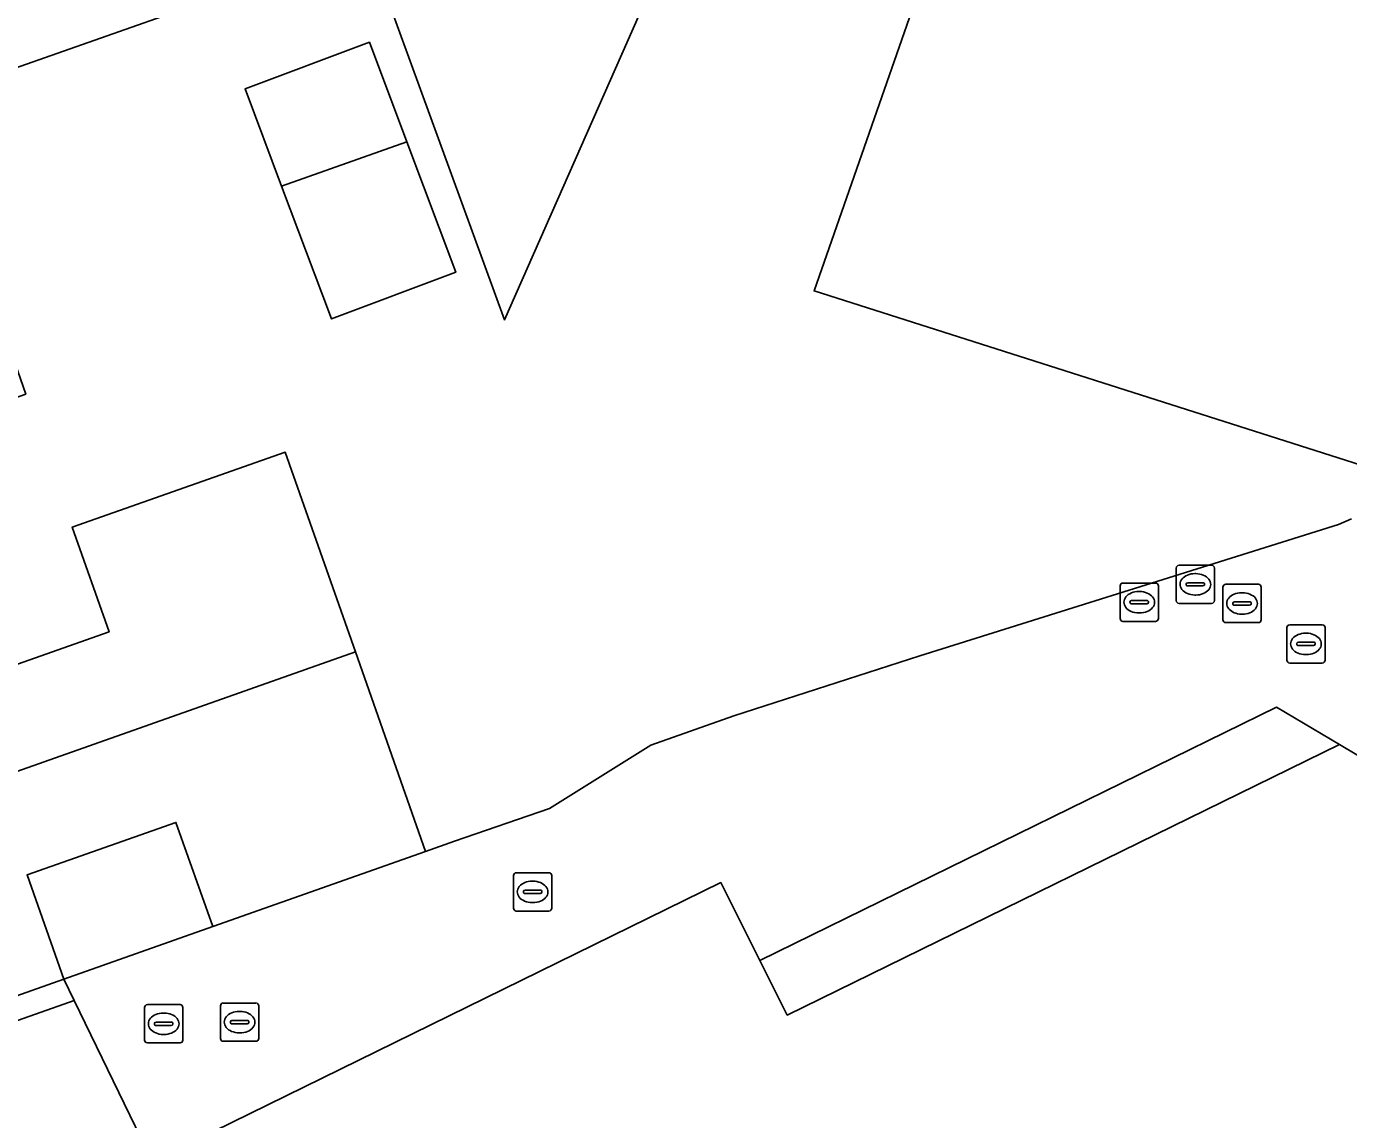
# Model space of a CAD drawing. Extents: x 162172 to 163187, y 382874 to 383685.
# Drawn here: x 162950.68 to 162985.24, y 383605.1 to 383633.67 of the extents above; entities that cross this region are included whole.
import ezdxf

# ---------------------------------------------------------------- set-up
doc = ezdxf.new("R2010")
doc.units = 0
for name, color, linetype in [('IMGEO_Erf', 7, 'Continuous'), ('IMGEO_Kolk', 7, 'Continuous'), ('IMGEO_Muur', 7, 'Continuous'), ('IMGEO_Pand', 7, 'Continuous'), ('IMGEO_Pand_overbouw', 7, 'Continuous'), ('IMGEO_Rioolput', 7, 'Continuous'), ('IMGEO_Voetgangersgebied_open', 7, 'Continuous')]:
    doc.layers.add(name, color=color, linetype=linetype)

msp = doc.modelspace()

# ---------------------------------------------------------------- linework, layer by layer
at = {"layer": 'IMGEO_Erf'}
for points in [[(162968.394, 383637.808), (162963.179, 383625.997), (162959.602, 383635.825)], [(162959.416, 383635.76), (162944.523, 383630.524), (162945.497, 383627.753), (162948.942, 383628.964), (162949.804, 383626.512), (162950.665, 383624.061), (162947.218, 383622.85), (162948.31, 383619.744), (162949.401, 383616.639), (162952.841, 383617.849), (162951.88, 383620.584), (162957.448, 383622.541), (162959.282, 383617.323), (162961.115, 383612.107), (162961.873, 383612.374), (162964.355, 383613.233), (162967.006, 383614.882), (162969.172, 383615.655), (162974.036, 383617.22), (162984.986, 383620.655), (162985.325, 383620.803)], [(162985.77, 383622.145), (162971.272, 383626.756), (162974.217, 383635.206)]]:
    msp.add_lwpolyline(points, dxfattribs=at)
for points in [[(162958.653, 383626.024), (162957.351, 383629.496), (162956.398, 383632.037), (162959.649, 383633.256), (162960.626, 383630.652), (162961.904, 383627.243)], [(162954.592, 383612.867), (162950.7, 383611.499), (162951.658, 383608.771), (162955.551, 383610.144)]]:
    msp.add_lwpolyline(points, close=True, dxfattribs=at)
at = {"layer": 'IMGEO_Kolk'}
for p, q in [((162983.706, 383618.032), (162984.558, 383618.032)), ((162983.631, 383617.106), (162983.631, 383617.958)), ((162984.119, 383617.812), (162984.144, 383617.812)), ((162984.632, 383617.958), (162984.632, 383617.106)), ((162983.89, 383617.526), (162983.89, 383617.538)), ((162984.328, 383617.489), (162983.93, 383617.489)), ((162983.933, 383617.575), (162984.331, 383617.575)), ((162984.374, 383617.538), (162984.374, 383617.526)), ((162984.558, 383617.032), (162983.706, 383617.032)), ((162984.142, 383617.252), (162984.117, 383617.252)), ((162963.414, 383610.626), (162963.414, 383611.478)), ((162963.489, 383611.552), (162964.341, 383611.552)), ((162964.415, 383611.478), (162964.415, 383610.626)), ((162963.716, 383611.095), (162964.114, 383611.095)), ((162963.902, 383611.332), (162963.927, 383611.332)), ((162963.673, 383611.046), (162963.673, 383611.058)), ((162964.111, 383611.009), (162963.713, 383611.009)), ((162963.925, 383610.772), (162963.9, 383610.772)), ((162964.157, 383611.058), (162964.157, 383611.046)), ((162964.341, 383610.552), (162963.489, 383610.552))]:
    msp.add_line(p, q, dxfattribs=at)
for points in [[(162983.706, 383618.032), (162984.558, 383618.032)], [(162983.631, 383617.106), (162983.631, 383617.958)], [(162984.632, 383617.958), (162984.632, 383617.106)], [(162984.558, 383617.032), (162983.706, 383617.032)], [(162963.414, 383610.626), (162963.414, 383611.478)], [(162963.489, 383611.552), (162964.341, 383611.552)], [(162964.415, 383611.478), (162964.415, 383610.626)], [(162964.341, 383610.552), (162963.489, 383610.552)]]:
    msp.add_lwpolyline(points, dxfattribs=at)
for centre, radius, start, end in [((162983.708, 383617.956), 0.0765, 91.552, 178.448), ((162983.708, 383617.956), 0.0765, 91.552, 178.448), ((162984.556, 383617.956), 0.0765, 1.552, 88.448), ((162984.556, 383617.956), 0.0765, 1.552, 88.448), ((162983.93, 383617.535), 0.0403, 85.8775, 175.7526), ((162983.927, 383617.525), 0.0366, 178.938, 274.7102), ((162984.331, 383617.532), 0.043, 264.8664, 352.4533), ((162984.335, 383617.537), 0.0386, 1.7309, 96.639), ((162983.708, 383617.108), 0.0765, 181.552, 268.448), ((162983.708, 383617.108), 0.0765, 181.552, 268.448), ((162984.556, 383617.108), 0.0765, 271.552, 358.448), ((162984.556, 383617.108), 0.0765, 271.552, 358.448), ((162963.491, 383611.476), 0.0765, 91.552, 178.448), ((162963.491, 383611.476), 0.0765, 91.552, 178.448), ((162964.339, 383611.476), 0.0765, 1.552, 88.448), ((162964.339, 383611.476), 0.0765, 1.552, 88.448), ((162963.713, 383611.055), 0.0403, 85.8775, 175.7526), ((162964.118, 383611.057), 0.0386, 1.7309, 96.639), ((162963.71, 383611.045), 0.0366, 178.938, 274.7102), ((162964.114, 383611.052), 0.043, 264.8664, 352.4533), ((162963.491, 383610.628), 0.0765, 181.552, 268.448), ((162963.491, 383610.628), 0.0765, 181.552, 268.448), ((162964.339, 383610.628), 0.0765, 271.552, 358.448), ((162964.339, 383610.628), 0.0765, 271.552, 358.448)]:
    msp.add_arc(centre, radius, start, end, dxfattribs=at)
for centre, major_axis, ratio, start_param, end_param in [((162984.118, 383617.532), (-0.387, 0.002), 0.722429, 4.712389, 7.853982), ((162984.143, 383617.532), (-0.39, 0.002), 0.717154, 1.570796, 4.712389), ((162963.901, 383611.052), (-0.387, 0.002), 0.722429, 4.712389, 7.853982), ((162963.926, 383611.052), (-0.39, 0.002), 0.717154, 1.570796, 4.712389)]:
    msp.add_ellipse(centre, major_axis=major_axis, ratio=ratio, start_param=start_param, end_param=end_param, dxfattribs=at)
at = {"layer": 'IMGEO_Muur'}
msp.add_lwpolyline([(162955.551, 383610.144), (162961.115, 383612.107)], dxfattribs=at)
at = {"layer": 'IMGEO_Pand'}
for points in [[(162959.416, 383635.76), (162959.602, 383635.825), (162963.179, 383625.997), (162968.394, 383637.808), (162966.867, 383638.49), (162959.68, 383641.701), (162962.427, 383650.977), (162963.557, 383654.804), (162965.038, 383659.801), (162966.458, 383664.594), (162960.791, 383666.273), (162959.371, 383661.48), (162957.89, 383656.483), (162957.404, 383654.844), (162956.205, 383655.199), (162952.832, 383644.862), (162952.462, 383643.729), (162956.583, 383642.656)], [(162974.217, 383635.206), (162971.272, 383626.756), (162985.77, 383622.145), (162989.875, 383634.515), (162993.706, 383646.905), (162996.597, 383655.745), (162982.489, 383659.91), (162981.069, 383655.116), (162979.73, 383650.597), (162979.404, 383650.694)], [(162944.523, 383630.524), (162959.416, 383635.76), (162956.583, 383642.656), (162952.462, 383643.729), (162952.832, 383644.862), (162951.348, 383645.505), (162943.883, 383643.277), (162937.863, 383641.479), (162931.617, 383639.614), (162935.873, 383627.471)], [(162960.626, 383630.652), (162959.649, 383633.256), (162956.398, 383632.037), (162957.351, 383629.496)], [(162960.626, 383630.652), (162957.351, 383629.496), (162958.653, 383626.024), (162961.904, 383627.243)], [(162957.448, 383622.541), (162951.88, 383620.584), (162952.841, 383617.849), (162949.401, 383616.639), (162948.31, 383619.744), (162939.712, 383616.703), (162941.69, 383611.111), (162959.282, 383617.323)], [(162950.7, 383611.499), (162954.592, 383612.867), (162955.551, 383610.144), (162961.115, 383612.107), (162959.282, 383617.323), (162941.69, 383611.111), (162943.533, 383605.9), (162951.658, 383608.771)], [(162951.929, 383608.214), (162951.658, 383608.771), (162943.533, 383605.9), (162943.574, 383605.784), (162943.546, 383605.747), (162943.776, 383605.125), (162944.091, 383605.225), (162944.028, 383605.425)]]:
    msp.add_lwpolyline(points, close=True, dxfattribs=at)
msp.add_lwpolyline([(162989.761, 383612.076), (162985.005, 383614.906), (162970.57, 383607.834), (162969.854, 383609.262), (162968.832, 383611.295), (162945.617, 383599.915)], dxfattribs=at)
at = {"layer": 'IMGEO_Pand_overbouw'}
for points in [[(162985.005, 383614.906), (162983.362, 383615.877), (162969.854, 383609.262), (162970.57, 383607.834)], [(162951.929, 383608.214), (162944.028, 383605.425), (162944.091, 383605.225), (162943.776, 383605.125), (162943.934, 383604.661), (162945.618, 383599.913), (162953.973, 383604.011)]]:
    msp.add_lwpolyline(points, close=True, dxfattribs=at)
at = {"layer": 'IMGEO_Rioolput'}
for p, q in [((162980.739, 383618.663), (162980.739, 383619.515)), ((162980.814, 383619.589), (162981.666, 383619.589)), ((162981.227, 383619.369), (162981.252, 383619.369)), ((162981.74, 383619.515), (162981.74, 383618.663)), ((162979.272, 383618.195), (162979.272, 383619.047)), ((162979.347, 383619.121), (162980.199, 383619.121)), ((162980.273, 383619.047), (162980.273, 383618.195)), ((162980.998, 383619.083), (162980.998, 383619.095)), ((162981.436, 383619.046), (162981.038, 383619.046)), ((162981.041, 383619.132), (162981.439, 383619.132)), ((162981.482, 383619.095), (162981.482, 383619.083)), ((162981.96, 383618.163), (162981.96, 383619.015)), ((162982.035, 383619.089), (162982.887, 383619.089)), ((162982.961, 383619.015), (162982.961, 383618.163)), ((162979.574, 383618.664), (162979.972, 383618.664)), ((162979.76, 383618.901), (162979.785, 383618.901)), ((162981.25, 383618.809), (162981.225, 383618.809)), ((162982.448, 383618.869), (162982.473, 383618.869)), ((162979.531, 383618.615), (162979.531, 383618.627)), ((162979.969, 383618.578), (162979.571, 383618.578)), ((162979.783, 383618.341), (162979.758, 383618.341)), ((162980.015, 383618.627), (162980.015, 383618.615)), ((162981.666, 383618.589), (162980.814, 383618.589)), ((162982.219, 383618.583), (162982.219, 383618.595)), ((162982.657, 383618.546), (162982.259, 383618.546)), ((162982.262, 383618.632), (162982.66, 383618.632)), ((162982.703, 383618.595), (162982.703, 383618.583)), ((162980.199, 383618.121), (162979.347, 383618.121)), ((162982.887, 383618.089), (162982.035, 383618.089)), ((162982.471, 383618.309), (162982.446, 383618.309)), ((162953.77, 383607.18), (162953.77, 383608.032)), ((162953.845, 383608.106), (162954.697, 383608.106)), ((162954.771, 383608.032), (162954.771, 383607.18)), ((162955.754, 383607.222), (162955.754, 383608.074)), ((162955.829, 383608.148), (162956.681, 383608.148)), ((162956.755, 383608.074), (162956.755, 383607.222)), ((162954.029, 383607.6), (162954.029, 383607.612)), ((162954.072, 383607.649), (162954.47, 383607.649)), ((162954.258, 383607.886), (162954.283, 383607.886)), ((162954.513, 383607.612), (162954.513, 383607.6)), ((162956.013, 383607.642), (162956.013, 383607.654)), ((162956.451, 383607.605), (162956.053, 383607.605)), ((162956.056, 383607.691), (162956.454, 383607.691)), ((162956.242, 383607.928), (162956.267, 383607.928)), ((162956.497, 383607.654), (162956.497, 383607.642)), ((162954.467, 383607.563), (162954.069, 383607.563)), ((162954.281, 383607.326), (162954.256, 383607.326)), ((162956.265, 383607.368), (162956.24, 383607.368)), ((162954.697, 383607.106), (162953.845, 383607.106)), ((162956.681, 383607.148), (162955.829, 383607.148))]:
    msp.add_line(p, q, dxfattribs=at)
for points in [[(162980.739, 383618.663), (162980.739, 383619.515)], [(162980.814, 383619.589), (162981.666, 383619.589)], [(162981.74, 383619.515), (162981.74, 383618.663)], [(162979.272, 383618.195), (162979.272, 383619.047)], [(162979.347, 383619.121), (162980.199, 383619.121)], [(162980.273, 383619.047), (162980.273, 383618.195)], [(162981.96, 383618.163), (162981.96, 383619.015)], [(162982.035, 383619.089), (162982.887, 383619.089)], [(162982.961, 383619.015), (162982.961, 383618.163)], [(162981.666, 383618.589), (162980.814, 383618.589)], [(162980.199, 383618.121), (162979.347, 383618.121)], [(162982.887, 383618.089), (162982.035, 383618.089)], [(162953.77, 383607.18), (162953.77, 383608.032)], [(162953.845, 383608.106), (162954.697, 383608.106)], [(162954.771, 383608.032), (162954.771, 383607.18)], [(162955.754, 383607.222), (162955.754, 383608.074)], [(162955.829, 383608.148), (162956.681, 383608.148)], [(162956.755, 383608.074), (162956.755, 383607.222)], [(162954.697, 383607.106), (162953.845, 383607.106)], [(162956.681, 383607.148), (162955.829, 383607.148)]]:
    msp.add_lwpolyline(points, dxfattribs=at)
for centre, radius, start, end in [((162980.816, 383619.513), 0.0765, 91.552, 178.448), ((162980.816, 383619.513), 0.0765, 91.552, 178.448), ((162981.664, 383619.513), 0.0765, 1.552, 88.448), ((162981.664, 383619.513), 0.0765, 1.552, 88.448), ((162979.349, 383619.045), 0.0765, 91.552, 178.448), ((162979.349, 383619.045), 0.0765, 91.552, 178.448), ((162980.197, 383619.045), 0.0765, 1.552, 88.448), ((162980.197, 383619.045), 0.0765, 1.552, 88.448), ((162981.038, 383619.092), 0.0403, 85.8775, 175.7526), ((162981.035, 383619.082), 0.0366, 178.938, 274.7102), ((162981.439, 383619.089), 0.043, 264.8664, 352.4533), ((162981.443, 383619.094), 0.0386, 1.7309, 96.639), ((162982.037, 383619.013), 0.0765, 91.552, 178.448), ((162982.037, 383619.013), 0.0765, 91.552, 178.448), ((162982.885, 383619.013), 0.0765, 1.552, 88.448), ((162982.885, 383619.013), 0.0765, 1.552, 88.448), ((162979.571, 383618.624), 0.0403, 85.8775, 175.7526), ((162979.976, 383618.626), 0.0386, 1.7309, 96.639), ((162979.568, 383618.614), 0.0366, 178.938, 274.7102), ((162979.972, 383618.621), 0.043, 264.8664, 352.4533), ((162980.816, 383618.665), 0.0765, 181.552, 268.448), ((162980.816, 383618.665), 0.0765, 181.552, 268.448), ((162981.664, 383618.665), 0.0765, 271.552, 358.448), ((162981.664, 383618.665), 0.0765, 271.552, 358.448), ((162982.259, 383618.592), 0.0403, 85.8775, 175.7526), ((162982.256, 383618.582), 0.0366, 178.938, 274.7102), ((162982.66, 383618.589), 0.043, 264.8664, 352.4533), ((162982.664, 383618.594), 0.0386, 1.7309, 96.639), ((162979.349, 383618.197), 0.0765, 181.552, 268.448), ((162979.349, 383618.197), 0.0765, 181.552, 268.448), ((162980.197, 383618.197), 0.0765, 271.552, 358.448), ((162980.197, 383618.197), 0.0765, 271.552, 358.448), ((162982.037, 383618.165), 0.0765, 181.552, 268.448), ((162982.037, 383618.165), 0.0765, 181.552, 268.448), ((162982.885, 383618.165), 0.0765, 271.552, 358.448), ((162982.885, 383618.165), 0.0765, 271.552, 358.448), ((162953.847, 383608.03), 0.0765, 91.552, 178.448), ((162953.847, 383608.03), 0.0765, 91.552, 178.448), ((162954.695, 383608.03), 0.0765, 1.552, 88.448), ((162954.695, 383608.03), 0.0765, 1.552, 88.448), ((162955.831, 383608.072), 0.0765, 91.552, 178.448), ((162955.831, 383608.072), 0.0765, 91.552, 178.448), ((162956.679, 383608.072), 0.0765, 1.552, 88.448), ((162956.679, 383608.072), 0.0765, 1.552, 88.448), ((162954.069, 383607.609), 0.0403, 85.8775, 175.7526), ((162954.474, 383607.611), 0.0386, 1.7309, 96.639), ((162956.053, 383607.651), 0.0403, 85.8775, 175.7526), ((162956.05, 383607.641), 0.0366, 178.938, 274.7102), ((162956.454, 383607.648), 0.043, 264.8664, 352.4533), ((162956.458, 383607.653), 0.0386, 1.7309, 96.639), ((162954.066, 383607.599), 0.0366, 178.938, 274.7102), ((162954.47, 383607.606), 0.043, 264.8664, 352.4533), ((162953.847, 383607.182), 0.0765, 181.552, 268.448), ((162953.847, 383607.182), 0.0765, 181.552, 268.448), ((162954.695, 383607.182), 0.0765, 271.552, 358.448), ((162954.695, 383607.182), 0.0765, 271.552, 358.448), ((162955.831, 383607.224), 0.0765, 181.552, 268.448), ((162955.831, 383607.224), 0.0765, 181.552, 268.448), ((162956.679, 383607.224), 0.0765, 271.552, 358.448), ((162956.679, 383607.224), 0.0765, 271.552, 358.448)]:
    msp.add_arc(centre, radius, start, end, dxfattribs=at)
for centre, major_axis, ratio, start_param, end_param in [((162981.226, 383619.089), (-0.387, 0.002), 0.722429, 4.712389, 7.853982), ((162981.251, 383619.089), (-0.39, 0.002), 0.717154, 1.570796, 4.712389), ((162979.759, 383618.621), (-0.387, 0.002), 0.722429, 4.712389, 7.853982), ((162979.784, 383618.621), (-0.39, 0.002), 0.717154, 1.570796, 4.712389), ((162982.447, 383618.589), (-0.387, 0.002), 0.722429, 4.712389, 7.853982), ((162982.472, 383618.589), (-0.39, 0.002), 0.717154, 1.570796, 4.712389), ((162954.257, 383607.606), (-0.387, 0.002), 0.722429, 4.712389, 7.853982), ((162954.282, 383607.606), (-0.39, 0.002), 0.717154, 1.570796, 4.712389), ((162956.241, 383607.648), (-0.387, 0.002), 0.722429, 4.712389, 7.853982), ((162956.266, 383607.648), (-0.39, 0.002), 0.717154, 1.570796, 4.712389)]:
    msp.add_ellipse(centre, major_axis=major_axis, ratio=ratio, start_param=start_param, end_param=end_param, dxfattribs=at)
at = {"layer": 'IMGEO_Voetgangersgebied_open'}
msp.add_lwpolyline([(162985.325, 383620.803), (162984.986, 383620.655), (162974.036, 383617.22), (162969.172, 383615.655), (162967.006, 383614.882), (162964.355, 383613.233), (162961.873, 383612.374), (162961.115, 383612.107), (162955.551, 383610.144), (162951.658, 383608.771), (162951.929, 383608.214), (162944.028, 383605.425), (162944.091, 383605.225), (162943.776, 383605.125), (162943.934, 383604.661), (162945.617, 383599.915), (162968.832, 383611.295), (162969.854, 383609.262), (162970.57, 383607.834), (162985.005, 383614.906), (162989.761, 383612.076)], dxfattribs=at)

doc.saveas('drawing.dxf')
